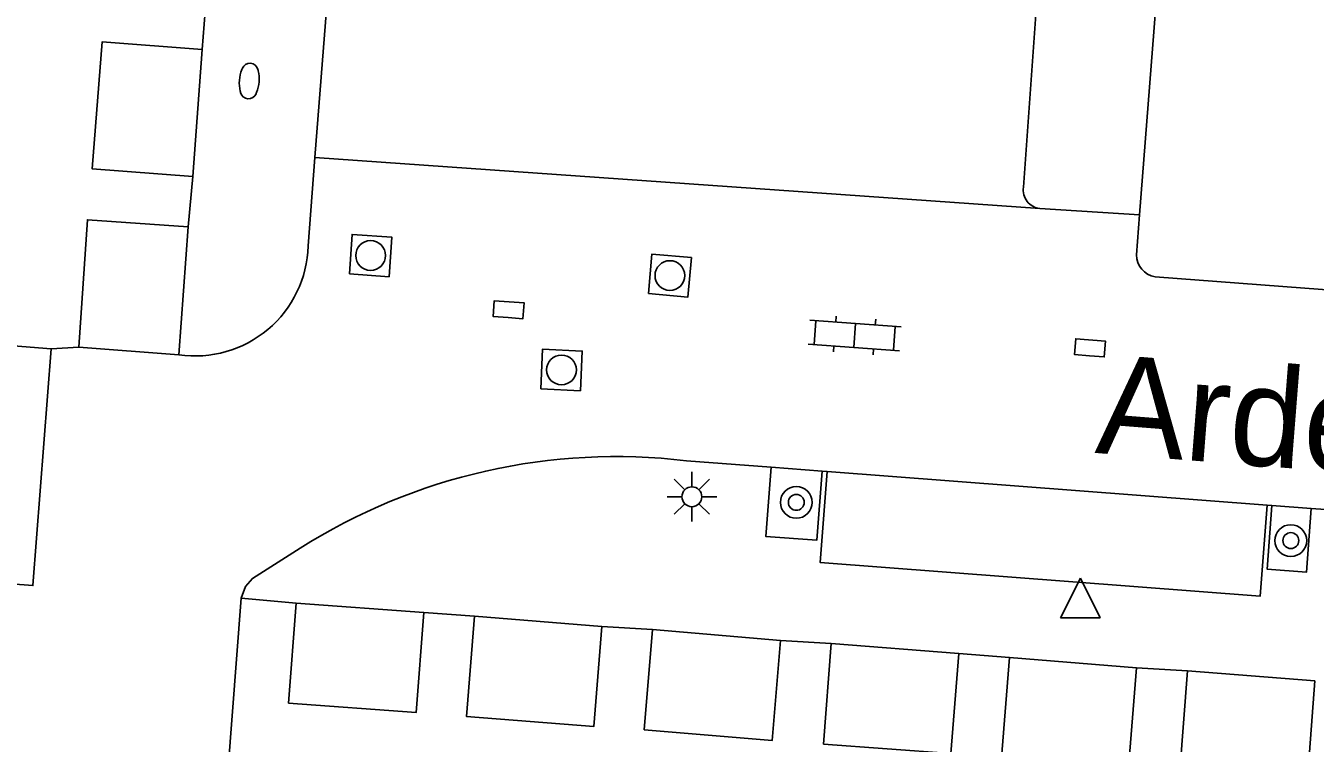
# Model space of a CAD drawing. Extents: x 132994 to 136000, y 393499 to 395512.
# Drawn here: x 134079.95 to 134112.39, y 394251.89 to 394269.96 of the extents above; entities that cross this region are included whole.
import ezdxf

# ---------------------------------------------------------------- set-up
doc = ezdxf.new("R2010")
doc.units = 0
for name, color, linetype in [('gg-afsc-muur', 7, 'Continuous'), ('gg-anno-openbare ruimte label', 7, 'Continuous'), ('gg-bbg-bijgebouw', 7, 'Continuous'), ('gg-knt-verharding', 7, 'Continuous'), ('gg-knt-verharding nz', 7, 'Continuous'), ('gt-symb-boom', 7, 'Continuous'), ('gt-symb-brandkraan', 7, 'Continuous'), ('gt-symb-klinker verharding', 7, 'Continuous'), ('gt-symb-kolk', 7, 'Continuous'), ('gt-symb-lichtmast', 7, 'Continuous'), ('gt-symb-rioolschacht', 7, 'Continuous'), ('gt-symb-waterafsluiter', 7, 'Continuous')]:
    doc.layers.add(name, color=color, linetype=linetype)

# ---------------------------------------------------------------- blocks, each defined once
blk = doc.blocks.new('gt0-BR')
at = {"layer": 'gt-symb-brandkraan'}
for centre, radius, start, end in [((-0.244, 0), 0.206, 107.5669, 252.4331), ((0.599, -2.664), 3, 106.892, 107.5669), ((0, -0.691), 0.938, 73.108, 106.892), ((-0.599, -2.664), 3, 72.4331, 73.108), ((0.244, 0), 0.206, 287.567, 72.4331), ((0.599, 2.664), 3, 252.4331, 253.108), ((0, 0.691), 0.938, 253.108, 286.8921), ((-0.599, 2.664), 3, 286.8921, 287.567)]:
    blk.add_arc(centre, radius, start, end, dxfattribs=at)
blk = doc.blocks.new('gt0-BOOM')
at = {"layer": 'gt-symb-boom'}
for radius in [0.4, 0.2]:
    blk.add_circle((0, 0), radius, dxfattribs=at)
blk = doc.blocks.new('gt0-LMAST')
at = {"layer": 'gt-symb-lichtmast'}
for p, q in [((-0.182, 0.173), (-0.447, 0.438)), ((-0.005, 0.246), (-0.005, 0.621)), ((0.172, 0.173), (0.437, 0.438)), ((-0.255, -0.004), (-0.63, -0.004)), ((-0.182, -0.181), (-0.447, -0.446)), ((-0.005, -0.254), (-0.005, -0.629)), ((0.437, -0.446), (0.172, -0.181)), ((0.245, -0.004), (0.62, -0.004))]:
    blk.add_line(p, q, dxfattribs=at)
blk.add_circle((-0.005, -0.004), 0.25, dxfattribs=at)
blk = doc.blocks.new('gt0-KOLK')
at = {"layer": 'gt-symb-kolk'}
blk.add_lwpolyline([(0, 0), (0.375, 0), (0.375, 0.4), (-0.375, 0.4), (-0.375, 0), (0, 0)], dxfattribs=at)
blk = doc.blocks.new('gt0-KL1')
at = {"layer": 'gt-symb-klinker verharding'}
for p, q in [((-0.5, 0.3), (-0.5, 0.45)), ((0.5, 0.3), (0.5, 0.45)), ((-1.15, 0.3), (1.15, 0.3)), ((-1, -0.3), (-1, 0.3)), ((0, -0.3), (0, 0.3)), ((1, -0.3), (1, 0.3)), ((-1.15, -0.3), (1.15, -0.3)), ((-0.5, -0.45), (-0.5, -0.3)), ((0.5, -0.45), (0.5, -0.3))]:
    blk.add_line(p, q, dxfattribs=at)
blk = doc.blocks.new('gt0-RS')
at = {"layer": 'gt-symb-rioolschacht'}
blk.add_lwpolyline([(-0.5, -0.5), (0.5, -0.5), (0.5, 0.5), (-0.5, 0.5)], close=True, dxfattribs=at)
blk.add_circle((0, 0), 0.375, dxfattribs=at)
blk = doc.blocks.new('gt0-WAFSL')
at = {"layer": 'gt-symb-waterafsluiter'}
for p, q in [((-0.5, -0.333), (0, 0.667)), ((0, 0.667), (0.5, -0.333)), ((0.5, -0.333), (-0.5, -0.333))]:
    blk.add_line(p, q, dxfattribs=at)

msp = doc.modelspace()

# ---------------------------------------------------------------- linework, layer by layer
at = {"layer": 'gg-afsc-muur'}
for p, q in [((134084.93, 394249.844), (134085.37, 394255.54)), ((134085.37, 394255.54), (134086.75, 394255.42))]:
    msp.add_line(p, q, dxfattribs=at)
at = {"layer": 'gg-bbg-bijgebouw'}
for p, q in [((134084.39, 394269.36), (134084.15, 394266.16)), ((134083.8, 394261.67), (134084.031, 394264.89)), ((134077.578, 394262.069), (134080.59, 394261.82)), ((134081.28, 394261.86), (134083.8, 394261.67)), ((134086.75, 394255.42), (134089.96, 394255.18)), ((134091.24, 394255.09), (134094.44, 394254.83)), ((134095.72, 394254.75), (134098.94, 394254.48)), ((134100.21, 394254.4), (134103.42, 394254.15)), ((134104.7, 394254.05), (134107.89, 394253.79))]:
    msp.add_line(p, q, dxfattribs=at)
for points in [[(134084.15, 394266.16), (134081.62, 394266.35), (134081.87, 394269.55), (134084.39, 394269.36)], [(134084.031, 394264.89), (134081.5, 394265.07), (134081.28, 394261.86)], [(134077.131, 394256.084), (134080.13, 394255.86), (134080.59, 394261.82)], [(134089.96, 394255.18), (134089.77, 394252.66), (134086.56, 394252.9), (134086.75, 394255.42)], [(134094.44, 394254.83), (134094.24, 394252.31), (134091.04, 394252.56), (134091.24, 394255.09)], [(134098.94, 394254.48), (134098.73, 394251.96), (134095.51, 394252.23), (134095.72, 394254.75)], [(134103.42, 394254.15), (134103.22, 394251.63), (134100.02, 394251.87), (134100.21, 394254.4)], [(134107.89, 394253.79), (134107.69, 394251.27), (134104.5, 394251.52), (134104.7, 394254.05)], [(134112.244, 394251.661), (134112.19, 394250.94), (134108.98, 394251.19), (134109.181, 394253.71)], [(134109.181, 394253.71), (134112.38, 394253.46), (134112.244, 394251.661)]]:
    msp.add_lwpolyline(points, dxfattribs=at)
at = {"layer": 'gg-knt-verharding'}
for p, q in [((134087.62, 394271.75), (134087.223, 394266.639)), ((134084.49, 394270.64), (134084.39, 394269.36)), ((134105.37, 394270.36), (134105.05, 394265.889)), ((134087.05, 394264.41), (134087.223, 394266.639)), ((134084.15, 394266.16), (134084.031, 394264.89)), ((134107.969, 394265.191), (134105.462, 394265.353)), ((134107.969, 394265.191), (134107.89, 394264.19)), ((134108.36, 394263.63), (134113.371, 394263.25)), ((134081.28, 394261.86), (134080.59, 394261.82)), ((134098.699, 394258.838), (134096.57, 394259)), ((134099.983, 394258.74), (134098.699, 394258.838)), ((134100.107, 394258.731), (134099.983, 394258.74)), ((134111.18, 394257.887), (134100.107, 394258.731)), ((134111.3, 394257.878), (134111.18, 394257.887)), ((134112.289, 394257.802), (134111.3, 394257.878)), ((134114.483, 394257.635), (134112.289, 394257.802)), ((134089.96, 394255.18), (134091.24, 394255.09)), ((134094.44, 394254.83), (134095.72, 394254.75)), ((134098.94, 394254.48), (134100.21, 394254.4)), ((134103.42, 394254.15), (134104.7, 394254.05)), ((134107.89, 394253.79), (134109.181, 394253.71))]:
    msp.add_line(p, q, dxfattribs=at)
for points in [[(134111.101, 394319.385), (134109.16, 394295.1), (134110.3, 394295), (134107.969, 394265.191)], [(134099.983, 394258.74), (134099.851, 394257.002), (134098.566, 394257.097), (134098.699, 394258.838)], [(134112.289, 394257.802), (134112.167, 394256.195), (134111.178, 394256.276), (134111.3, 394257.878)], [(134086.852, 394256.801), (134085.65, 394256.04), (134085.48, 394255.84), (134085.37, 394255.54)]]:
    msp.add_lwpolyline(points, dxfattribs=at)
for centre, radius, start, end in [((134105.513, 394265.819), 0.469, 171.3954, 263.7004), ((134084.209, 394264.483), 2.842, 261.7353, 358.5316), ((134108.462, 394264.193), 0.572, 180.2947, 259.7179), ((134094.798, 394244.259), 14.848, 83.1454, 122.3551)]:
    msp.add_arc(centre, radius, start, end, dxfattribs=at)
at = {"layer": 'gg-knt-verharding nz'}
msp.add_line((134087.223, 394266.639), (134105.462, 394265.353), dxfattribs=at)
msp.add_lwpolyline([(134111.18, 394257.887), (134111.005, 394255.591), (134099.933, 394256.441), (134100.107, 394258.731)], dxfattribs=at)

# ---------------------------------------------------------------- block references
at = {"layer": 'gt-symb-boom'}
for p in [(134099.334, 394257.954), (134111.776, 394256.992)]:
    msp.add_blockref('gt0-BOOM', p, dxfattribs=at)
at = {"layer": 'gt-symb-brandkraan', "rotation": -94.30201112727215}
msp.add_blockref('gt0-BR', (134085.57, 394268.564), dxfattribs=at)
at = {"layer": 'gt-symb-klinker verharding', "rotation": -4.130538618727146}
msp.add_blockref('gt0-KL1', (134100.802, 394262.156), dxfattribs=at)
at = {"layer": 'gt-symb-kolk'}
for p, rotation in [((134092.082, 394262.606), -4.012171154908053), ((134106.709, 394261.646), -4.359151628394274)]:
    msp.add_blockref('gt0-KOLK', p, dxfattribs=dict(at, rotation=rotation))
at = {"layer": 'gt-symb-lichtmast'}
msp.add_blockref('gt0-LMAST', (134096.712, 394258.1), dxfattribs=at)
at = {"layer": 'gt-symb-rioolschacht'}
for p, rotation in [((134088.625, 394264.17), -3.897896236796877), ((134096.155, 394263.665), -4.992081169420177), ((134093.427, 394261.289), -2.8080530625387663)]:
    msp.add_blockref('gt0-RS', p, dxfattribs=dict(at, rotation=rotation))
at = {"layer": 'gt-symb-waterafsluiter'}
msp.add_blockref('gt0-WAFSL', (134106.483, 394255.38), dxfattribs=at)

# ---------------------------------------------------------------- texts
at = {"layer": 'gg-anno-openbare ruimte label'}
msp.add_text('Ardennenweide', height=2.5, rotation=355.5, dxfattribs=at).set_placement((134106.832, 394259.201))

doc.saveas('drawing.dxf')
